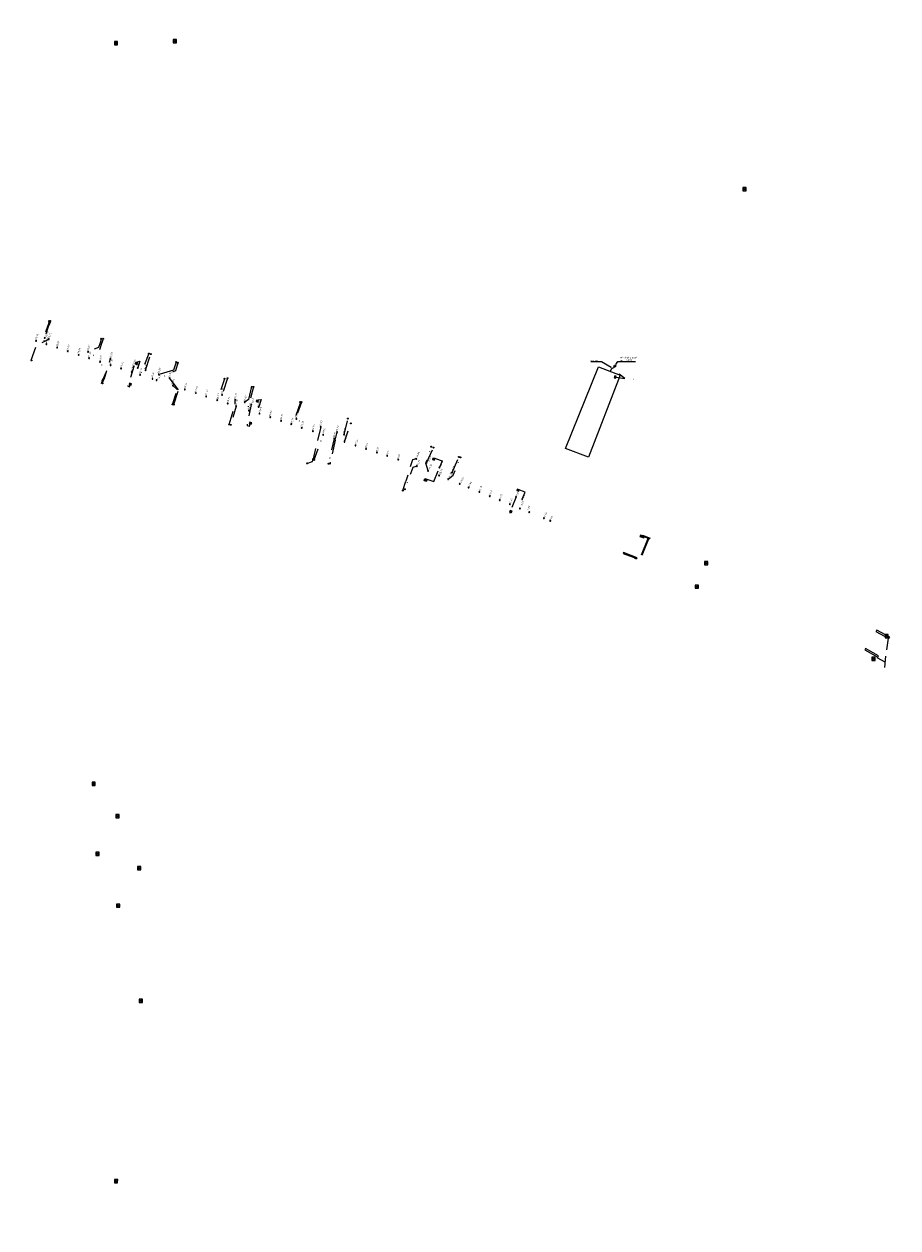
# Model space of a CAD drawing. Header units: inches. Extents: x 0 to 191500, y 0 to 342750.
# Tile 420 of 547: x 188182 to 188369, y 333113 to 333371. Entities that reach past the tile are written whole.
import ezdxf
from ezdxf import colors
from ezdxf.entities.mleader import LeaderData, LeaderLine
from ezdxf.math import Vec2, Vec3

# ---------------------------------------------------------------- set-up
doc = ezdxf.new("R2010")
doc.units = ezdxf.units.IN
doc.header["$MEASUREMENT"] = 0
for name, pattern in [('RI-HWA_HUISAANSLUITING', [4.8, 3, -1.8]), ('RI-HWA_KOLKAANSLUITING', [4.3, 2.5, -1.8]), ('RI-HWA_PVC', [6.399999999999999, 4, -2.399999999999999]), ('RI-VWA_HUISAANSLUITING', [6.1, 2.5, -1.8, 0, -1.8])]:
    doc.linetypes.add(name, pattern=pattern)
doc.layers.get('0').update_dxf_attribs({"lineweight": 20})
for name, color, linetype, lineweight in [('ECW', 150, 'Continuous', 20), ('N-WE-RI-HWA-MAATVOERING-T25', 151, 'Continuous', 20), ('N-WE-RI-HWA_GOOT_LIJNGOOT-G', 220, 'Continuous', 20), ('N-WE-RI-HWA_HUISAANSLUITING_PVC_125-G', 150, 'RI-HWA_HUISAANSLUITING', 20), ('N-WE-RI-HWA_INFILTRATIE', 4, 'Continuous', 20), ('N-WE-RI-HWA_KOLK-S', 150, 'Continuous', 20), ('N-WE-RI-HWA_KOLKAANSLUITING_PVC_160-G', 150, 'RI-HWA_KOLKAANSLUITING', 20), ('N-WE-RI-HWA_RIOOLPUT_ONTSTOPPINGSPUT-G', 150, 'Continuous', 20), ('N-WE-RI-HWA_TRANSPORTLEIDING_PVC_200-G', 150, 'RI-HWA_PVC', 35), ('N-WE-RI-INLAAT', 7, 'Continuous', 20), ('N-WE-RI-VWA-MAATVOERING-T25', 30, 'Continuous', 20), ('N-WE-RI-VWA_HUISAANSLUITING_PVC_125-G', 20, 'RI-VWA_HUISAANSLUITING', 20), ('N-WE-RI-VWA_HUISAANSLUITING_PVC_160-G', 20, 'RI-VWA_HUISAANSLUITING', 20), ('N-WE-RI-VWA_RIOOLPUT_ONTSTOPPINGSPUT-G', 30, 'Continuous', 20), ('Tekst algemeen', 7, 'Continuous', 20)]:
    doc.layers.add(name, color=color, linetype=linetype, lineweight=lineweight)
doc.styles.add('NLCS-ISO', font='txt')
doc.styles.add('NLCS-ISO-M200-T18', font='txt', dxfattribs={"height": 0.36})
picture_1 = doc.add_image_def('image1.ecw', size_in_pixel=(220000, 285000))

# ---------------------------------------------------------------- blocks, each defined once
blk = doc.blocks.new('N-SRI-KOLK_STRAAT_450X300-SO')
h = blk.add_hatch(color=256)
h.dxf.hatch_style = 1
h.paths.add_polyline_path([(-7.122080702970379e-14, 0.7499999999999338), (-1.125000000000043, 1.49999999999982), (-1.125000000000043, 4.75175454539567e-14)])
h.paths.add_polyline_path([(1.1249999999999, 1.49999999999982), (-7.122080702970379e-14, 0.7499999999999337), (1.1249999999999, 4.75175454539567e-14)])
for p, q in [((-1.125000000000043, 4.75175454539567e-14), (1.1249999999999, 1.49999999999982)), ((1.1249999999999, 4.75175454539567e-14), (-1.125000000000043, 1.49999999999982))]:
    blk.add_line(p, q)
at = {"flags": 128}
blk.add_lwpolyline([(-1.125000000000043, 4.75175454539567e-14), (1.1249999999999, 4.75175454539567e-14), (1.1249999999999, 1.49999999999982), (-1.125000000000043, 1.49999999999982)], close=True, dxfattribs=at)
blk = doc.blocks.new('N-SRI-KOLK_COMBINATIE-SO')
h = blk.add_hatch(color=256)
h.paths.add_polyline_path([(-1.124999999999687, 1.499999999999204), (-1.125000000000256, 0), (7.105427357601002e-13, 0.7499999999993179)])
h.paths.add_polyline_path([(1.124999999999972, 1.499999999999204), (7.105427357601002e-13, 0.7499999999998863), (1.124999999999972, 5.684341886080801e-13)])
for p, q in [((-1.124999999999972, 0), (1.124999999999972, 1.499999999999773)), ((1.124999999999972, 0), (-1.124999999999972, 1.499999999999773))]:
    blk.add_line(p, q)
at = {"flags": 128}
blk.add_lwpolyline([(-1.124999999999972, 0), (1.124999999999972, 0), (1.124999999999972, 1.499999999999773), (-1.124999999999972, 1.499999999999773)], close=True, dxfattribs=at)
blk = doc.blocks.new('SRI-HULP_INFILTRATIEVOORZIENING-SO')
at = {"color": 0, "linetype": 'ByBlock', "lineweight": 18}
blk.add_lwpolyline([(-0.7999999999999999, 0.8), (0.8, 0.8), (0.8, -0.8), (-0.7999999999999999, -0.8)], close=True, dxfattribs=at)
for centre in [(-0.6, 0.6), (-0.2, 0.2), (0.2, 0.6), (0.6, 0.2), (-0.6, -0.2), (-0.2, -0.6), (0.2, -0.2), (0.6, -0.6)]:
    blk.add_circle(centre, 0.16, dxfattribs=at)
at = {"color": 0, "linetype": 'ByBlock', "lineweight": 18, "style": 'NLCS-ISO', "flags": 1}
for tag, p in [('TYPE', (1.5, 0)), ('OMSCHRIJVING', (1.5, -3)), ('LABEL', (1.5, -1.5))]:
    blk.add_attdef(tag, p, '', height=1, dxfattribs=at)
blk = doc.blocks.new('A$C2C270354')
h = blk.add_hatch(color=256)
h.dxf.hatch_style = 1
edge = h.paths.add_edge_path()
edge.add_arc((0, 0), 0.1, 0, 360)
blk.add_circle((0, 0), 0.1)

msp = doc.modelspace()

# ---------------------------------------------------------------- linework, layer by layer
at = {"layer": 'N-WE-RI-HWA_GOOT_LIJNGOOT-G'}
for points, elevation in [([(188310.389, 333258.039), (188310.346, 333257.831), (188313.286, 333256.778), (188313.369, 333256.959)], 48.424), ([(188367.475, 333239.914), (188364.695, 333241.429), (188364.544, 333241.133), (188367.292, 333239.593)], 48.119), ([(188362.326, 333237.472), (188362.144, 333237.157), (188364.912, 333235.624), (188365.07, 333235.909)], 48.133)]:
    msp.add_lwpolyline(points, close=True, dxfattribs=dict(at, elevation=elevation))
at = {"layer": 'N-WE-RI-HWA_HUISAANSLUITING_PVC_125-G'}
for p, q in [((188225.5303114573, 333295.4739728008), (188224.3633496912, 333291.8575933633)), ((188268.1823827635, 333277.339565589, 49.26526760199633), (188269.6546324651, 333280.5695088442, 49.53119597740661)), ((188273.6469013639, 333275.2546226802, 49.1446461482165), (188275.1085942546, 333278.5683672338, 48.47111526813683))]:
    msp.add_line(p, q, dxfattribs=at)
at = {"layer": 'N-WE-RI-HWA_HUISAANSLUITING_PVC_125-G', "flags": 128}
for points, elevation in [([(188187.534042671, 333307.729627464), (188187.25513571, 333306.918272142), (188187.08891095, 333306.508156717), (188186.3133677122, 333304.136234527)], 48.8922892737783), ([(188183.4381743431, 333299.2951917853), (188183.5985926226, 333299.8795661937), (188183.7540321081, 333300.365078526), (188184.5390405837, 333302.5254976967), (188187.2082218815, 333303.8473709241)], 48.99494697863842), ([(188198.424266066, 333303.948641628), (188198.328597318, 333303.450164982), (188198.213218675, 333303.031663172), (188197.831852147, 333302.030328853), (188195.6010291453, 333301.1381288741)], 49.0631371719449), ([(188198.706187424, 333294.316681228), (188198.937398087, 333295.029269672), (188199.139004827, 333295.378981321), (188200.4066481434, 333299.5868499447)], 48.8767467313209), ([(188241.1357551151, 333290.314114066), (188240.1427457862, 333287.4937203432), (188240.2930427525, 333286.7113132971)], 48.95258862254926), ([(188250.498854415, 333283.4168239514), (188251.315521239, 333286.792680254)], 49.08931309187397), ([(188245.5006345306, 333285.0302754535), (188243.8654902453, 333278.1454867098)], 48.54838315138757), ([(188248.6105475, 333282.152961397), (188247.44784342, 333277.163327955)], 49.0112582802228)]:
    msp.add_lwpolyline(points, dxfattribs=dict(at, elevation=elevation))
at = {"layer": 'N-WE-RI-HWA_HUISAANSLUITING_PVC_125-G'}
for points, elevation in [([(188207.9396442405, 333297.1551594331), (188209.0631698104, 333300.6392770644)], 49.40115952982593), ([(188230.688466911, 333293.673446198), (188229.992454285, 333290.892617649), (188229.190489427, 333290.3428422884)], 48.8057238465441)]:
    msp.add_lwpolyline(points, dxfattribs=dict(at, elevation=elevation))
for points in [[(188214.4843895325, 333298.9242416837), (188213.9585026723, 333297.2027763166), (188210.8005964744, 333296.2316290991)], [(188213.9923695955, 333289.8049437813), (188215.0343813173, 333292.9814311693), (188213.0871877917, 333295.493505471)], [(188225.8409459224, 333285.554710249), (188227.1629969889, 333289.8561264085), (188227.1629969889, 333290.8487301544)]]:
    msp.add_lwpolyline(points, dxfattribs=at)
at = {"layer": 'N-WE-RI-HWA_INFILTRATIE', "elevation": 48.53583165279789}
msp.add_lwpolyline([(188305.0641295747, 333297.9052147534), (188309.6617908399, 333296.1362656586), (188302.886848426, 333278.5275677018), (188298.0003180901, 333280.4076591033), (188305.0641295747, 333297.9052147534)], dxfattribs=at)
at = {"layer": 'N-WE-RI-HWA_KOLK-S'}
for p, q in [((188201.2475217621, 333367.6789746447), (188201.2460253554, 333366.9825217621)), ((188201.2460253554, 333366.9825217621), (188201.9439746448, 333367.6774782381)), ((188201.2460253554, 333366.9825217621), (188201.9424782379, 333366.9810253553)), ((188201.2475217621, 333367.6789746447), (188201.9424782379, 333366.9810253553)), ((188201.9439746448, 333367.6774782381), (188201.2475217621, 333367.6789746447)), ((188201.9424782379, 333366.9810253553), (188201.9439746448, 333367.6774782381)), ((188213.8795217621, 333368.0919746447), (188213.8780253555, 333367.3955217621)), ((188213.8780253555, 333367.3955217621), (188214.5759746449, 333368.0904782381)), ((188213.8780253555, 333367.3955217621), (188214.5744782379, 333367.3940253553)), ((188213.8795217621, 333368.0919746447), (188214.5744782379, 333367.3940253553)), ((188214.5759746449, 333368.0904782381), (188213.8795217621, 333368.0919746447)), ((188214.5744782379, 333367.3940253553), (188214.5759746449, 333368.0904782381)), ((188335.9935217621, 333336.3879746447), (188335.9920253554, 333335.6915217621)), ((188335.9920253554, 333335.6915217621), (188336.6899746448, 333336.386478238)), ((188335.9920253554, 333335.6915217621), (188336.6884782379, 333335.6900253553)), ((188335.9935217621, 333336.3879746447), (188336.6884782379, 333335.6900253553)), ((188336.6899746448, 333336.386478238), (188335.9935217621, 333336.3879746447)), ((188336.6884782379, 333335.6900253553), (188336.6899746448, 333336.386478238)), ((188327.7595217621, 333256.1109746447), (188327.7580253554, 333255.4145217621)), ((188327.7580253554, 333255.4145217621), (188328.4559746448, 333256.109478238)), ((188327.7595217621, 333256.1109746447), (188328.4544782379, 333255.4130253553)), ((188328.4559746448, 333256.109478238), (188327.7595217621, 333256.1109746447)), ((188328.4544782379, 333255.4130253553), (188328.4559746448, 333256.109478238)), ((188327.7580253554, 333255.4145217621), (188328.4544782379, 333255.4130253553)), ((188325.7805217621, 333251.0889746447), (188325.7790253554, 333250.3925217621)), ((188325.7790253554, 333250.3925217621), (188326.4769746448, 333251.087478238)), ((188325.7790253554, 333250.3925217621), (188326.4754782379, 333250.3910253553)), ((188325.7805217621, 333251.0889746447), (188326.4754782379, 333250.3910253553)), ((188326.4769746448, 333251.087478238), (188325.7805217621, 333251.0889746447)), ((188326.4754782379, 333250.3910253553), (188326.4769746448, 333251.087478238)), ((188366.4755217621, 333240.4569746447), (188366.4740253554, 333239.7605217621)), ((188366.4740253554, 333239.7605217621), (188367.1719746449, 333240.4554782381)), ((188366.4755217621, 333240.4569746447), (188367.1704782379, 333239.7590253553)), ((188367.1719746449, 333240.4554782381), (188366.4755217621, 333240.4569746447)), ((188367.1704782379, 333239.7590253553), (188367.1719746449, 333240.4554782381)), ((188366.4740253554, 333239.7605217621), (188367.1704782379, 333239.7590253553)), ((188363.6375217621, 333235.5899746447), (188363.6360253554, 333234.8935217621)), ((188363.6360253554, 333234.8935217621), (188364.3339746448, 333235.588478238)), ((188363.6360253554, 333234.8935217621), (188364.3324782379, 333234.8920253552)), ((188363.6375217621, 333235.5899746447), (188364.3324782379, 333234.8920253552)), ((188364.3339746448, 333235.588478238), (188363.6375217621, 333235.5899746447)), ((188364.3324782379, 333234.8920253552), (188364.3339746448, 333235.588478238)), ((188196.4585217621, 333208.8029746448), (188196.4570253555, 333208.1065217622)), ((188196.4570253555, 333208.1065217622), (188197.1549746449, 333208.8014782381)), ((188196.4570253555, 333208.1065217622), (188197.1534782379, 333208.1050253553)), ((188196.4585217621, 333208.8029746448), (188197.1534782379, 333208.1050253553)), ((188197.1549746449, 333208.8014782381), (188196.4585217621, 333208.8029746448)), ((188197.1534782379, 333208.1050253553), (188197.1549746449, 333208.8014782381)), ((188201.5990953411, 333201.8653582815), (188201.5975989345, 333201.1689053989)), ((188201.5975989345, 333201.1689053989), (188202.2955482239, 333201.8638618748)), ((188201.5990953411, 333201.8653582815), (188202.2940518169, 333201.167408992)), ((188202.2955482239, 333201.8638618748), (188201.5990953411, 333201.8653582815)), ((188202.2940518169, 333201.167408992), (188202.2955482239, 333201.8638618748)), ((188201.5975989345, 333201.1689053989), (188202.2940518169, 333201.167408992)), ((188197.2805157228, 333193.7939676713), (188197.2790193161, 333193.0975147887)), ((188197.2790193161, 333193.0975147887), (188197.9769686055, 333193.7924712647)), ((188197.2805157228, 333193.7939676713), (188197.9754721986, 333193.0960183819)), ((188197.9769686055, 333193.7924712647), (188197.2805157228, 333193.7939676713)), ((188197.9754721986, 333193.0960183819), (188197.9769686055, 333193.7924712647)), ((188197.2790193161, 333193.0975147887), (188197.9754721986, 333193.0960183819)), ((188206.2190900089, 333190.7120617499), (188206.2175936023, 333190.0156088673)), ((188206.2175936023, 333190.0156088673), (188206.9155428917, 333190.7105653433)), ((188206.2175936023, 333190.0156088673), (188206.9140464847, 333190.0141124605)), ((188206.2190900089, 333190.7120617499), (188206.9140464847, 333190.0141124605)), ((188206.9155428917, 333190.7105653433), (188206.2190900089, 333190.7120617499)), ((188206.9140464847, 333190.0141124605), (188206.9155428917, 333190.7105653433)), ((188201.7378042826, 333182.6447914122), (188201.736307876, 333181.9483385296)), ((188201.736307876, 333181.9483385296), (188202.4342571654, 333182.6432950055)), ((188201.736307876, 333181.9483385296), (188202.4327607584, 333181.9468421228)), ((188201.7378042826, 333182.6447914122), (188202.4327607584, 333181.9468421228)), ((188202.4342571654, 333182.6432950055), (188201.7378042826, 333182.6447914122)), ((188202.4327607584, 333181.9468421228), (188202.4342571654, 333182.6432950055)), ((188206.5595217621, 333162.2289746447), (188206.5580253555, 333161.5325217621)), ((188206.5580253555, 333161.5325217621), (188207.2559746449, 333162.2274782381)), ((188206.5580253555, 333161.5325217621), (188207.2544782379, 333161.5310253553)), ((188206.5595217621, 333162.2289746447), (188207.2544782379, 333161.5310253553)), ((188207.2559746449, 333162.2274782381), (188206.5595217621, 333162.2289746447)), ((188207.2544782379, 333161.5310253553), (188207.2559746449, 333162.2274782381)), ((188201.2645217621, 333123.5219746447), (188201.2630253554, 333122.8255217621)), ((188201.2630253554, 333122.8255217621), (188201.9609746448, 333123.5204782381)), ((188201.2630253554, 333122.8255217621), (188201.9594782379, 333122.8240253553)), ((188201.2645217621, 333123.5219746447), (188201.9594782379, 333122.8240253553)), ((188201.9609746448, 333123.5204782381), (188201.2645217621, 333123.5219746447)), ((188201.9594782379, 333122.8240253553), (188201.9609746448, 333123.5204782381))]:
    msp.add_line(p, q, dxfattribs=at)
at = {"layer": 'N-WE-RI-HWA_KOLKAANSLUITING_PVC_160-G'}
for points, elevation in [([(188205.4214005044, 333297.9680616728), (188204.1050083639, 333293.746978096), (188204.4960556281, 333293.6239526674), (188204.6110258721, 333294.0262099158)], 49.79106077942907), ([(188205.9852220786, 333298.7785108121), (188206.0571868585, 333299.0041073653), (188206.7140848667, 333299.1072186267)], 49.62508302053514), ([(188205.9852220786, 333298.7785108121), (188206.0571868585, 333299.0041073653), (188206.7140848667, 333299.1072186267)], 49.62508302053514), ([(188206.7140848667, 333299.1072186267), (188206.2525517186, 333297.6997617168)], 49.62508302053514), ([(188206.7140848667, 333299.1072186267), (188206.2525517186, 333297.6997617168)], 49.62508302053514), ([(188308.7880657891, 333295.6680054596), (188310.7281296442, 333295.3849940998), (188309.4706775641, 333296.3171100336), (188309.4271779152, 333296.2270047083)], 49.418), ([(188231.931026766, 333290.6802836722), (188231.9878025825, 333290.837528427), (188232.6940756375, 333290.8863488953), (188232.1906479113, 333289.3268086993)], 48.112), ([(188268.0135353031, 333273.4356508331), (188267.9816602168, 333273.3376074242), (188267.6637526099, 333273.4409629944), (188267.8159850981, 333273.9209448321), (188269.724612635, 333273.2942090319), (188270.9379947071, 333276.2881841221)], 49.39570888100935), ([(188269.7560712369, 333278.2595275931), (188269.7857288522, 333278.3554576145), (188270.1140004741, 333278.2441666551), (188271.5240063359, 333277.750268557), (188270.9379947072, 333276.2881841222)], 49.40565078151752), ([(188288.6860038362, 333269.516574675), (188289.3538645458, 333271.0237210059), (188287.8464832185, 333271.5656927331)], 48.81267941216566), ([(188287.3782557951, 333270.0155353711), (188286.0214137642, 333266.5882235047), (188286.1183249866, 333266.5531354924), (188286.2084696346, 333266.746991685)], 48.8415460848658), ([(188367.1360351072, 333239.6804039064), (188366.612293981, 333235.846028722)], 48.119), ([(188364.7773900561, 333235.6985509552), (188364.6904965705, 333235.5408941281), (188366.4724372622, 333234.6046440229)], 48.133), ([(188366.612293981, 333235.846028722), (188366.208968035, 333232.266060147)], 49.1985925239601)]:
    msp.add_lwpolyline(points, dxfattribs=dict(at, elevation=elevation))
at = {"layer": 'N-WE-RI-HWA_KOLKAANSLUITING_PVC_160-G', "linetype": 'Continuous', "elevation": 47.86790205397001, "flags": 128}
msp.add_lwpolyline([(188308.5104444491, 333297.9245600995), (188308.2875338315, 333297.7013964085), (188307.8009773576, 333297.4581180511), (188307.5801751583, 333296.9463183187)], dxfattribs=at)
at = {"layer": 'N-WE-RI-HWA_KOLKAANSLUITING_PVC_160-G'}
msp.add_lwpolyline([(188230.5970074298, 333289.841244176), (188229.7030985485, 333285.3463942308), (188230.1943924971, 333285.1574695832), (188230.4023843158, 333285.6406540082)], dxfattribs=at)
at = {"layer": 'N-WE-RI-HWA_KOLKAANSLUITING_PVC_160-G', "flags": 128}
for points, elevation in [([(188248.6105475, 333282.152961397), (188248.9943663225, 333283.9024805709)], 49.0112582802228), ([(188265.9872342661, 333278.1771067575), (188265.1424926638, 333277.9780847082), (188263.750936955, 333273.37062605)], 48.4819859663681), ([(188263.101292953, 333271.347356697), (188263.750936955, 333273.37062605)], 48.6848211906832)]:
    msp.add_lwpolyline(points, dxfattribs=dict(at, elevation=elevation))
at = {"layer": 'N-WE-RI-HWA_RIOOLPUT_ONTSTOPPINGSPUT-G'}
for p, q in [((188187.5914538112, 333307.7819228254, 48.886290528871), (188187.3957175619, 333307.7408458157, 48.886290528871)), ((188187.4730471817, 333307.8592524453, 48.886290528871), (188187.5141241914, 333307.663516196, 48.886290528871)), ((188198.5074169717, 333303.9466489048, 49.0691362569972), (188198.3116807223, 333303.9055718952, 49.0691362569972)), ((188198.3890103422, 333304.0239785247, 49.0691362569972), (188198.4300873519, 333303.8282422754, 49.0691362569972)), ((188183.4334989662, 333299.3831496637, 48.98694657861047), (188183.4745759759, 333299.1874134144, 48.98694657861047)), ((188209.1610379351, 333300.6598155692), (188208.9653016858, 333300.6187385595)), ((188209.0426313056, 333300.7371451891), (188209.0837083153, 333300.5414089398)), ((188183.5519055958, 333299.3058200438, 48.98694657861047), (188183.3561693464, 333299.2647430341, 48.98694657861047)), ((188214.5822576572, 333298.9447801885), (188214.3865214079, 333298.9037031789)), ((188214.4638510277, 333299.0221098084), (188214.5049280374, 333298.8263735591)), ((188198.8062524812, 333294.3388707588), (188198.6105162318, 333294.2977937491)), ((188198.6878458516, 333294.4162003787), (188198.7289228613, 333294.2204641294)), ((188225.628179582, 333295.4945113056), (188225.4324433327, 333295.453434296)), ((188225.5097729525, 333295.5718409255), (188225.5508499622, 333295.3761046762)), ((188230.7967308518, 333293.6247041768, 48.82272103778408), (188230.6009946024, 333293.5836271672, 48.82272103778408)), ((188230.6783242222, 333293.7020337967, 48.82272103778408), (188230.7194012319, 333293.5062975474, 48.82272103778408)), ((188214.0902377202, 333289.8254822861), (188213.8945014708, 333289.7844052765)), ((188213.9718310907, 333289.902811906), (188214.0129081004, 333289.7070756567)), ((188241.2195922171, 333290.3688647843, 48.96159000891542), (188241.0238559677, 333290.3277877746, 48.96159000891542)), ((188241.1011855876, 333290.4461944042, 48.96159000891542), (188241.1422625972, 333290.2504581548, 48.96159000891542)), ((188251.4134325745, 333286.8065438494, 49.73044648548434), (188251.2176963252, 333286.7654668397, 49.73044648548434)), ((188251.295025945, 333286.8838734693, 49.73044648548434), (188251.3361029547, 333286.6881372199, 49.73044648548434)), ((188225.9388140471, 333285.5752487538), (188225.7430777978, 333285.5341717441)), ((188225.8204074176, 333285.6525783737), (188225.8614844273, 333285.4568421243)), ((188269.7525005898, 333280.590047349, 49.53119597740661), (188269.5567643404, 333280.5489703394, 49.53119597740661)), ((188269.6340939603, 333280.667376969, 49.53119597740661), (188269.6751709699, 333280.4716407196, 49.53119597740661)), ((188243.9793111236, 333278.1432147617, 49.32309618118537), (188243.7835748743, 333278.1021377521, 49.32309618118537)), ((188243.8609044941, 333278.2205443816, 49.32309618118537), (188243.9019815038, 333278.0248081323, 49.32309618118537)), ((188247.5402009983, 333277.1565239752, 49.77805583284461), (188247.344464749, 333277.1154469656, 49.77805583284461)), ((188247.4217943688, 333277.2338535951, 49.77805583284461), (188247.4628713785, 333277.0381173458, 49.77805583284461)), ((188275.2064623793, 333278.5889057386, 48.47111526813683), (188275.01072613, 333278.547828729, 48.47111526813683)), ((188275.0880557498, 333278.6662353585, 48.47111526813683), (188275.1291327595, 333278.4704991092, 48.47111526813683)), ((188263.199161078, 333271.3678952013, 48.68482119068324), (188263.0034248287, 333271.3268181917, 48.68482119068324)), ((188263.0807544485, 333271.4452248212, 48.68482119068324), (188263.1218314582, 333271.2494885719, 48.68482119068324))]:
    msp.add_line(p, q, dxfattribs=at)
for centre in [(188187.4935856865, 333307.7613843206, 48.886290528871), (188198.409548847, 333303.9261104, 49.0691362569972), (188183.4540374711, 333299.285281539, 48.98694657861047), (188209.0631698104, 333300.6392770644), (188214.4843895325, 333298.9242416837), (188198.7083843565, 333294.318332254), (188225.5303114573, 333295.4739728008), (188230.6988627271, 333293.604165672, 48.82272103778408), (188213.9923695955, 333289.8049437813), (188241.1217240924, 333290.3483262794, 48.96159000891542), (188251.3155644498, 333286.7860053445, 49.73044648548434), (188225.8409459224, 333285.554710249), (188269.6546324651, 333280.5695088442, 49.53119597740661), (188243.8814429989, 333278.1226762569, 49.32309618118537), (188247.4423328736, 333277.1359854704, 49.77805583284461), (188275.1085942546, 333278.5683672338, 48.47111526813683), (188263.1012929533, 333271.3473566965, 48.68482119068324)]:
    msp.add_circle(centre, 0.09999999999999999, dxfattribs=at)
at = {"layer": 'N-WE-RI-HWA_TRANSPORTLEIDING_PVC_200-G', "elevation": 48.425, "flags": 128}
msp.add_lwpolyline([(188315.7823009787, 333261.1983920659), (188313.7160268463, 333256.2244436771), (188312.9161599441, 333256.5112655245), (188313.0445870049, 333256.8644652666)], dxfattribs=at)
at = {"layer": 'N-WE-RI-HWA_TRANSPORTLEIDING_PVC_200-G', "elevation": 48.425}
msp.add_lwpolyline([(188314.4593697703, 333261.6487534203), (188314.4857356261, 333261.7334535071), (188316.103438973, 333261.0658661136)], dxfattribs=at)
at = {"layer": 'N-WE-RI-VWA_HUISAANSLUITING_PVC_125-G'}
for p, q in [((188208.6599124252, 333300.7443308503), (188206.7743737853, 333296.1891543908)), ((188224.8563761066, 333295.3338494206), (188223.308924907, 333290.7332840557)), ((188213.7116557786, 333289.8516543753), (188214.7211973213, 333293.0077022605)), ((188214.7211973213, 333293.0077022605), (188213.807576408, 333293.8842241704)), ((188227.3413657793, 333289.4489132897), (188226.1968846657, 333285.4587785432)), ((188242.5515056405, 333277.1781310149), (188243.762493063, 333277.5805276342, 49.20508685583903)), ((188243.762493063, 333277.5805276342, 49.20508685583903), (188243.8654902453, 333278.1454867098, 48.54838315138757))]:
    msp.add_line(p, q, dxfattribs=at)
at = {"layer": 'N-WE-RI-VWA_HUISAANSLUITING_PVC_160-G', "flags": 128}
for points, elevation in [([(188187.284722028, 333307.700573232), (188187.039030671, 333306.910570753), (188186.896733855, 333306.564580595), (188186.009016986, 333303.763605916), (188186.6832493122, 333302.7734435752)], 48.8542880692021), ([(188198.838150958, 333303.920352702), (188198.640147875, 333303.284743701), (188198.488232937, 333302.8878854), (188197.873539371, 333300.940131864), (188195.8360181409, 333299.7738863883)], 49.0521360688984), ([(188198.508829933, 333294.305392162), (188198.741732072, 333295.045990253), (188198.918187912, 333295.394055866), (188199.398613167, 333296.659144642), (188198.2002780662, 333298.9990680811)], 48.809746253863), ([(188231.0553095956, 333293.6085126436), (188229.8692892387, 333289.0550303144), (188230.1124723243, 333288.5407626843)], 48.84172124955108), ([(188241.3521194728, 333290.3360968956), (188240.3671277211, 333287.6692844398), (188241.4245363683, 333284.8335584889)], 48.96558953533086), ([(188250.5872108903, 333281.8307549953), (188251.956939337, 333285.766444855)], 48.97824903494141), ([(188244.089266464, 333277.92646907), (188246.0217529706, 333283.3269527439)], 49.24608641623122), ([(188248.3757492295, 333282.5554980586), (188247.1386444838, 333277.1095927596)], 48.981273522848), ([(188268.5102304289, 333275.5714893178), (188268.0432421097, 333277.2075637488), (188269.2086856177, 333280.74128635)], 49.00300084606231), ([(188266.0669257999, 333276.5691899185), (188265.210804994, 333276.2763769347), (188264.8204668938, 333275.180228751), (188264.1685327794, 333273.4022577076), (188263.5631493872, 333271.6284822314)], 49.02403365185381), ([(188272.8232419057, 333273.8103114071), (188273.903865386, 333274.632022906), (188275.468939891, 333278.476879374)], 48.2449554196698)]:
    msp.add_lwpolyline(points, dxfattribs=dict(at, elevation=elevation))
msp.add_lwpolyline([(188214.8746950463, 333298.778247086), (188214.3241416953, 333297.0645111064), (188210.2894643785, 333295.0366128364)], dxfattribs=at)
at = {"layer": 'N-WE-RI-VWA_RIOOLPUT_ONTSTOPPINGSPUT-G'}
for p, q in [((188187.3795705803, 333307.755613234, 48.8592885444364), (188187.1993186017, 333307.6689574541, 48.8592885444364)), ((188187.246116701, 333307.8024113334, 48.8592885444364), (188187.3327724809, 333307.6221593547, 48.8592885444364)), ((188198.9282769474, 333303.963680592, 49.0521360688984), (188198.7480249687, 333303.8770248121, 49.0521360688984)), ((188198.794823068, 333304.0104786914, 49.0521360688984), (188198.8814788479, 333303.8302267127, 49.0521360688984)), ((188208.7500384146, 333300.7876587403), (188208.5697864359, 333300.7010029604)), ((188208.6165845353, 333300.8344568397), (188208.7032403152, 333300.654204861)), ((188214.9648210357, 333298.821574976), (188214.784569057, 333298.7349191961)), ((188214.8313671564, 333298.8683730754), (188214.9180229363, 333298.6881210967)), ((188198.8110847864, 333294.935468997, 48.818770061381), (188198.6308328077, 333294.8488132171, 48.818770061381)), ((188198.677630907, 333294.9822670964, 48.818770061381), (188198.764286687, 333294.8020151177, 48.818770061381)), ((188224.9500285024, 333295.3876613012), (188224.7697765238, 333295.3010055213)), ((188224.8165746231, 333295.4344594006), (188224.903230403, 333295.2542074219)), ((188231.1620717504, 333293.6309955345, 48.82472040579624), (188230.9818197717, 333293.5443397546, 48.82472040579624)), ((188231.028617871, 333293.6777936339, 48.82472040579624), (188231.1152736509, 333293.4975416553, 48.82472040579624)), ((188213.801781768, 333289.8949822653), (188213.6215297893, 333289.8083264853)), ((188213.6683278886, 333289.9417803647), (188213.7549836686, 333289.761528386)), ((188241.4442024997, 333290.3844438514, 48.96358973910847), (188241.263950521, 333290.2977880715, 48.96358973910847)), ((188241.3107486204, 333290.4312419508, 48.96358973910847), (188241.3974044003, 333290.2509899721, 48.96358973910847)), ((188226.287010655, 333285.5021064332), (188226.1067586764, 333285.4154506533)), ((188226.1535567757, 333285.5489045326), (188226.2402125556, 333285.3686525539)), ((188252.0454293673, 333285.8093913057, 49.6514051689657), (188251.8651773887, 333285.7227355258, 49.6514051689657)), ((188251.911975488, 333285.8561894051, 49.6514051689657), (188251.9986312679, 333285.6759374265, 49.6514051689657)), ((188269.2831936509, 333280.8108429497, 49.54320396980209), (188269.1029416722, 333280.7241871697, 49.54320396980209)), ((188269.1497397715, 333280.8576410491, 49.54320396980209), (188269.2363955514, 333280.6773890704, 49.54320396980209)), ((188242.6416316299, 333277.2214589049), (188242.4613796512, 333277.1348031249)), ((188242.5081777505, 333277.2682570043), (188242.5948335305, 333277.0880050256)), ((188244.1676190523, 333277.9806606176, 49.20508685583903), (188243.9873670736, 333277.8940048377, 49.20508685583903)), ((188244.034165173, 333278.0274587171, 49.20508685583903), (188244.1208209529, 333277.8472067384, 49.20508685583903)), ((188247.2494321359, 333277.1634991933, 49.8000542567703), (188247.0691801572, 333277.0768434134, 49.8000542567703)), ((188247.1159782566, 333277.2102972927, 49.8000542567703), (188247.2026340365, 333277.0300453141, 49.8000542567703)), ((188275.5590658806, 333278.5202072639, 48.39211158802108), (188275.3788139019, 333278.433551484, 48.39211158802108)), ((188275.4256120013, 333278.5670053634, 48.39211158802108), (188275.5122677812, 333278.3867533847, 48.39211158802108)), ((188263.6401128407, 333271.684135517, 48.67683321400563), (188263.459860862, 333271.5974797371, 48.67683321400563)), ((188263.5066589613, 333271.7309336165, 48.67683321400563), (188263.5933147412, 333271.5506816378, 48.67683321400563))]:
    msp.add_line(p, q, dxfattribs=at)
for centre in [(188187.289444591, 333307.712285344, 48.8592885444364), (188198.838150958, 333303.920352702, 49.0521360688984), (188208.6599124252, 333300.7443308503), (188214.8746950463, 333298.778247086), (188198.720958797, 333294.892141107, 48.818770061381), (188224.8599025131, 333295.3443334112), (188231.071945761, 333293.5876676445, 48.82472040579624), (188213.7116557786, 333289.8516543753), (188241.3540765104, 333290.3411159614, 48.96358973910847), (188226.1968846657, 333285.4587785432), (188251.955303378, 333285.7660634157, 49.6514051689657), (188269.1930676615, 333280.7675150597, 49.54320396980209), (188242.5515056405, 333277.1781310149), (188244.077493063, 333277.9373327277, 49.20508685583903), (188247.1593061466, 333277.1201713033, 49.8000542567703), (188275.4689398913, 333278.4768793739, 48.39211158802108), (188263.5499868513, 333271.6408076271, 48.67683321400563)]:
    msp.add_circle(centre, 0.1, dxfattribs=at)

# ---------------------------------------------------------------- block references
at = {"layer": 'N-WE-RI-HWA_INFILTRATIE', "xscale": 0.2, "yscale": 0.2, "zscale": 0.2, "rotation": 245.9776173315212}
msp.add_blockref('SRI-HULP_INFILTRATIEVOORZIENING-SO', (188308.5755794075, 333298.0707019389), dxfattribs=at)
at = {"layer": 'N-WE-RI-HWA_KOLK-S'}
for p, xscale, yscale, zscale, rotation in [((188205.894284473, 333298.4926256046, 49.62508302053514), 0.2, 0.2, 0.2, 342.3545839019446), ((188308.5059342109, 333295.7699945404, 49.418), 0.2, 0.2, 0.2, 250.125343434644), ((188231.8400225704, 333290.3944196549, 48.112), 0.2, 0.2, 0.2, 342.3412377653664), ((188230.4023843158, 333285.6406540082, 49.535), 0.2000000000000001, 0.2000000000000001, 0.2000000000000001, 342.0179547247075), ((188287.76, 333271.272, 48.963), 0.2, 0.2, 0.2, 340.7869394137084), ((188286.308, 333267.03, 48.911), 0.2, 0.2, 0.2, 160.623885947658), ((188314.142, 333261.449, 48.425), 0.2, 0.2, 0.2, 339.0563235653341), ((188314.5621000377, 333261.2787395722), 0.2, 0.2, 0.2, 339.0563235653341)]:
    msp.add_blockref('N-SRI-KOLK_STRAAT_450X300-SO', p, dxfattribs=dict(at, xscale=xscale, yscale=yscale, zscale=zscale, rotation=rotation))
at = {"layer": 'N-WE-RI-HWA_KOLK-S', "extrusion": (-0.00728233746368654, 0.00112800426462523, 0.9999728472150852), "xscale": 0.2000000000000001, "yscale": 0.2000000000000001, "zscale": 0.2000000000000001, "rotation": 342.3904179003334}
msp.add_blockref('N-SRI-KOLK_STRAAT_450X300-SO', (188199.9799703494, 333295.304496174, -945.2488918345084), dxfattribs=at)
at = {"layer": 'N-WE-RI-HWA_KOLK-S', "extrusion": (-0.02657359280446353, 0.009503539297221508, 0.9996016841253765), "xscale": 0.2, "yscale": 0.2, "zscale": 0.2, "rotation": 90.82080807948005}
msp.add_blockref('N-SRI-KOLK_COMBINATIE-SO', (-377211.9642209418, 65020.14472429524, -1786.294827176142), dxfattribs=at)
at = {"layer": 'N-WE-RI-HWA_KOLK-S', "extrusion": (0.2813092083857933, -0.0936575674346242, 0.9550358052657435), "xscale": 0.2000000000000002, "yscale": 0.2000000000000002, "zscale": 0.2000000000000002, "rotation": 269.6184440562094}
msp.add_blockref('N-SRI-KOLK_STRAAT_450X300-SO', (375680.213326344, -70038.41999782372, 21795.12124895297), dxfattribs=at)
at = {"layer": 'N-WE-RI-INLAAT', "xscale": -1, "rotation": 222.5815047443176}
for p in [(188184.4758180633, 333303.4967461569), (188186.3133677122, 333304.136234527, 49.40115952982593), (188186.6832493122, 333302.7734435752), (188187.2082218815, 333303.8473709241, 49.79106077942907), (188188.989605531, 333302.0174819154), (188191.2512506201, 333301.2762926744), (188193.5984201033, 333300.5070752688), (188195.6010291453, 333301.1381288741, 49.40115952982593), (188195.8360181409, 333299.7738863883), (188200.4066481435, 333299.5868499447, 49.73918188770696), (188198.2002780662, 333298.9990680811), (188200.4308689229, 333298.2679363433), (188202.692514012, 333297.5267471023), (188204.9826672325, 333296.7762151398), (188205.4169027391, 333297.976783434, 49.79106077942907), (188206.2523298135, 333297.7001920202, 49.79106077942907), (188207.9396442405, 333297.1551594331, 49.62508302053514), (188206.7743737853, 333296.1891543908), (188209.429935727, 333295.3187505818), (188210.2882329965, 333295.0366128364), (188210.8005964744, 333296.2316290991, 49.40115952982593), (188213.0871877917, 333295.493505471, 49.40115952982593), (188213.807576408, 333293.8842241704), (188216.3668704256, 333293.045220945), (188218.6855339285, 333292.2853528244), (188220.9376783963, 333291.547284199), (188224.3533255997, 333291.8594401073, 49.79106077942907), (188223.308924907, 333290.7332840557), (188225.5655380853, 333290.0307701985), (188227.1629969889, 333290.8464678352), (188227.3413657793, 333289.4489132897), (188229.1962797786, 333290.3427592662), (188230.6051445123, 333289.8461500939, 49.40115952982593), (188232.1820547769, 333289.3270099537, -49.40115952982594), (188230.1124723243, 333288.5407626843), (188232.3718854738, 333287.872310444), (188234.6889645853, 333287.107624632), (188236.9870512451, 333286.3492067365), (188240.2930427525, 333286.7113132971, 49.40115952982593), (188239.1794377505, 333285.5693250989), (188241.4245363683, 333284.8335584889), (188243.8176081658, 333284.0723420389), (188245.5006345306, 333285.0302754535, 49.40115952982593), (188248.9943663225, 333283.9024805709, 49.40115952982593), (188246.0217529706, 333283.3269527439, 49.24608641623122), (188248.3757492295, 333282.5554980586, 48.981273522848), (188250.498854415, 333283.4168239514, 49.40115952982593), (188250.5872108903, 333281.8307549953), (188252.9523496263, 333281.0555290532), (188255.2139947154, 333280.3143398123), (188257.5326560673, 333279.5544651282), (188259.7467876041, 333278.8288470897), (188262.1224652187, 333278.0502869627), (188265.987234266, 333278.1771067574, 49.31372237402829), (188266.0669257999, 333276.5691899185, 49.02403365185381), (188268.1823827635, 333277.339565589, 49.26526760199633), (188270.9379947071, 333276.2881841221, 49.20444139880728), (188268.5102304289, 333275.5714893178, 49.24160572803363), (188270.8597370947, 333274.6119749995, 49.20452511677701), (188272.8232419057, 333273.8103114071, 49.17353886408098), (188273.6469013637, 333275.2546226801, 49.1446461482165), (188275.3030557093, 333272.7975873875, 49.13440177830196), (188277.2007230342, 333272.0226926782, 49.10445326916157), (188279.514990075, 333271.0777936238, 49.06793131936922), (188281.7366107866, 333270.1705053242, 49.03286902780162), (188283.8657009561, 333269.3011112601, 48.99926826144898), (188286.0410756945, 333268.4128173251, 48.96493704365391), (188287.3782557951, 333270.0155353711, 48.8415460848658), (188288.6860038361, 333269.516574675, 48.81267941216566), (188288.2164504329, 333267.52452339, 48.93060582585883), (188290.2067399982, 333266.7119589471, 48.89919727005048), (188293.3540725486, 333265.4267233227, 48.8495262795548), (188294.6962900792, 333264.8785414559, 48.82834262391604)]:
    msp.add_blockref('A$C2C270354', p, dxfattribs=at)

# ---------------------------------------------------------------- texts
at = {"layer": 'N-WE-RI-HWA-MAATVOERING-T25', "style": 'NLCS-ISO-M200-T18'}
for s, rotation, p in [('79,66', 73.67409534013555, (188186.7519233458, 333304.2490606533, 49.40115952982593)), ('78,65', 73.67409534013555, (188187.3859774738, 333303.939038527, 49.79106077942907)), ('69,87', 73.67409534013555, (188195.674876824, 333301.3239958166, 49.40115952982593)), ('64,81', 73.67409534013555, (188200.5489287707, 333299.7803716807, 49.40115952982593)), ('59,49', 73.67409534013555, (188205.4936958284, 333298.1614529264, 49.79106077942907)), ('58,61', 73.67409534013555, (188206.346060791, 333297.8768682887, 49.79106077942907)), ('56,81', 73.67409534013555, (188208.0010258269, 333297.3455072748, 49.40115952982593)), ('52,83', 73.67409534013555, (188210.8681825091, 333296.4198633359, 49.40115952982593)), ('51,03', 73.67409534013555, (188213.1759440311, 333295.6727325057, 49.40115952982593)), ('39,59', 73.67409534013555, (188224.4380828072, 333292.0405925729, 49.79106077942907)), ('37,15', 73.67409534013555, (188227.256845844, 333291.0230815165)), ('34,61', 73.67409534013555, (188229.2977392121, 333290.5151135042)), ('32,17 ', 73.67409534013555, (188230.9761126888, 333290.057034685, 49.40115952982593)), ('31,34', 73.67409534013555, (188232.2981988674, 333289.4898305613, -49.40115952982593)), ('22,11', 73.67409534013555, (188240.3640345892, 333286.8982896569, 49.40115952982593)), ('17,29', 73.67409534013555, (188245.5564206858, 333285.2223376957, 49.40115952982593)), ('13,62', 73.67409534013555, (188249.0641419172, 333284.0899142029, 49.40115952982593)), ('12,90', 73.67409534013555, (188250.5878192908, 333283.5959475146, 49.40115952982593)), ('30,80', 69.66531508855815, (188266.2799535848, 333278.4063206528, 49.1446461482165)), ('28,45', 69.66531508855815, (188268.7536514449, 333277.467404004, 49.06805717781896)), ('25,50', 69.66531508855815, (188271.3368469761, 333276.5470700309, 49.1446461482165)), ('22,60', 69.66531508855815, (188273.8294453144, 333275.3363399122, 49.1446461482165)), ('7,90', 68.27271077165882, (188287.7191990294, 333270.2015970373, 20.34355736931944)), ('6,50', 68.27271077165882, (188288.9971630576, 333269.6536727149, 20.34355736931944))]:
    msp.add_text(s, height=0.36, rotation=rotation, dxfattribs=at).set_placement(p)
at = {"layer": 'N-WE-RI-VWA-MAATVOERING-T25', "style": 'NLCS-ISO-M200-T18'}
for s, rotation, p in [('83,40', 72.10964938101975, (188184.5739635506, 333303.6710087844)), ('81,08', 72.10964938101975, (188186.7864362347, 333302.9447691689)), ('78,65', 72.10964938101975, (188189.1066658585, 333302.1796450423)), ('76.27', 72.10964938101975, (188191.3411412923, 333301.4549534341)), ('73,80', 72.10964938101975, (188193.700446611, 333300.6790944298)), ('71,40', 72.10964938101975, (188195.9149780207, 333299.9576398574)), ('69,13', 72.10964938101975, (188198.3045442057, 333299.1697390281)), ('66,61', 72.10964938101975, (188200.5641700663, 333298.4170363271)), ('64,23', 72.10964938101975, (188202.8103569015, 333297.6883424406)), ('61,82', 72.10964938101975, (188205.1001800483, 333296.9621541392)), ('59,40', 72.10964938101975, (188206.8508662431, 333296.3739486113)), ('57,14', 72.10964938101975, (188209.4912488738, 333295.5091204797)), ('54,64', 72.10964938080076, (188210.8697995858, 333295.1586420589)), ('52,22', 72.10964938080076, (188213.7426308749, 333294.0733856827)), ('49,84', 72.10964938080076, (188216.4581410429, 333293.2231807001)), ('47,40', 72.10964938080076, (188218.7564173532, 333292.4723703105)), ('45,03', 72.10964938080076, (188221.0059442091, 333291.735272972)), ('42,69', 72.10964938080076, (188223.3726867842, 333290.922847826)), ('40,16', 72.10964938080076, (188225.6833595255, 333290.1923811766)), ('37,79', 72.10964938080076, (188227.4114963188, 333289.636214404)), ('35,47', 72.46404948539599, (188230.1866282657, 333288.7265068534)), ('33,02', 72.46404948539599, (188232.4708627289, 333288.0461019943)), ('30,58', 72.46404948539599, (188234.7415141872, 333287.30059753)), ('28,16', 72.46404948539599, (188237.0898030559, 333286.5207936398)), ('25,79', 72.46404948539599, (188239.3653767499, 333285.6429911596)), ('23,36', 72.46404948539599, (188241.4894892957, 333285.0227174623)), ('20,96', 72.46404948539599, (188243.8973673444, 333284.2557499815)), ('18,55', 70.81069610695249, (188246.104183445, 333283.5091757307, 49.24608641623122)), ('16,10 ', 70.81069610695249, (188248.4200529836, 333282.7505292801, 48.981273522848)), ('13,70 ', 70.81069610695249, (188250.7153234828, 333281.9843361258)), ('11,34 ', 70.81069610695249, (188253.1115992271, 333281.1765231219)), ('8,96 ', 70.81069610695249, (188255.3111020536, 333280.4891830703)), ('6,52 ', 70.81069610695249, (188257.6396293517, 333279.7234524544)), ('4,19 ', 70.81069610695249, (188259.8395053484, 333279.0060571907)), ('1,69', 70.81069610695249, (188262.2356054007, 333278.2152090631)), ('33,90', 63.88284343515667, (188266.2783654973, 333276.6323277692, 49.27976161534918)), ('31,30', 63.88284343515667, (188268.8683927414, 333275.8719879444, 49.10445326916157)), ('28,75', 63.88284343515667, (188271.1480096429, 333274.7261839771, 49.20452511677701)), ('26,30', 63.88284343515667, (188273.1189299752, 333274.0484214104, 48.24495541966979)), ('23,95', 63.88284343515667, (188275.688571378, 333272.9503225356, 49.10445326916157)), ('21,90', 63.88284343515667, (188277.3866620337, 333272.0963587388, 49.10445326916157)), ('19,40', 70.0759483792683, (188279.7009290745, 333271.1514596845, 49.06793131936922)), ('17,00', 70.0759483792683, (188281.922549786, 333270.2441713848, 49.03286902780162)), ('14,70', 70.0759483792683, (188284.0516399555, 333269.3747773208, 48.99926826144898)), ('12,35', 70.0759483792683, (188286.227014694, 333268.4864833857, 48.96493704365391)), ('10,00', 70.0759483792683, (188288.6839656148, 333267.9660203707, 48.89919727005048)), ('7,85', 70.0759483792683, (188290.0566451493, 333267.0908102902, 48.89919727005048)), ('4,45', 64.41419143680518, (188293.6141810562, 333265.6824051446, 48.82834262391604)), ('3,00', 64.41419143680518, (188294.8822290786, 333264.9522075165, 48.82834262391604))]:
    msp.add_text(s, height=0.36, rotation=rotation, dxfattribs=at).set_placement(p)
at = {"layer": 'Tekst algemeen', "style": 'NLCS-ISO-M200-T18'}
msp.add_text('?', height=0.36, rotation=6.011690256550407, dxfattribs=at).set_placement((188312.3686386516, 333294.9610520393))

# ---------------------------------------------------------------- pictures from other files: only their frames are drawn
at = {"layer": 'ECW'}
image = msp.add_image(picture_1, insert=(180500, 328500), size_in_units=(11000, 14250), dxfattribs=at)
image.dxf.flags = 7

# ---------------------------------------------------------------- leaders
at = {"layer": 'Tekst algemeen'}
ml = msp.add_multileader_mtext('Standard', dxfattribs=at)
ml.set_content('PVC315', color=256, style='NLCS-ISO-M200-T18')
ml.set_leader_properties(color=256, linetype='ByLayer', lineweight=-1)
ml.build(insert=Vec2(0, 0))
ml.multileader.update_dxf_attribs({"text_left_attachment_type": 5, "text_right_attachment_type": 5, "dogleg_length": 0.36, "arrow_head_size": 0.36})
ctx = ml.context
ctx.base_point, ctx.char_height, ctx.arrow_head_size, ctx.landing_gap_size, ctx.plane_origin = Vec3(188303.0503479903, 333298.9472846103, -1.592097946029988), 0.36, 0.36, 0.18, Vec3(188308.0702243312, 333297.5575531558, -1.592097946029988)
ctx.left_attachment, ctx.right_attachment = 5, 5
notes = []
notes.append((ctx, [(0, (1, 1, 0), (188305.6903479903, 333298.9472846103, -1.592097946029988), (-1, 0), 0.36, [(0, [(188308.0702243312, 333297.5575531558, -1.592097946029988)], 0, [])])]))
ctx.mtext.insert, ctx.mtext.flow_direction = Vec3(188303.2303479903, 333299.3792846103, -1.592097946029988), 5
ml = msp.add_multileader_mtext('Standard', dxfattribs=at)
ml.set_content('infiltratie paal\\Pmv. +49.51', color=256, style='NLCS-ISO-M200-T18')
ml.set_leader_properties(color=256, linetype='ByLayer', lineweight=-1)
ml.build(insert=Vec2(0, 0))
ml.multileader.update_dxf_attribs({"text_left_attachment_type": 5, "text_right_attachment_type": 5, "dogleg_length": 0.36, "arrow_head_size": 0.36})
ctx = ml.context
ctx.base_point, ctx.char_height, ctx.arrow_head_size, ctx.landing_gap_size, ctx.plane_origin = Vec3(188309.5368574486, 333299.0684714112), 0.36, 0.36, 0.18, Vec3(188308.6020245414, 333298.07283161)
ctx.left_attachment, ctx.right_attachment = 5, 5
notes.append((ctx, [(0, (1, 1, 0), (188309.1768574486, 333299.0684714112), (1, 0), 0.36, [(0, [(188308.6020245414, 333298.07283161)], 0, [])])]))
ctx.mtext.insert, ctx.mtext.flow_direction = Vec3(188309.7168574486, 333300.1004714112), 5
for ctx, leaders in notes:
    for number, flags, end, landing, length, lines in leaders:
        leader = LeaderData()
        leader.index, (leader.has_last_leader_line, leader.has_dogleg_vector, leader.attachment_direction) = number, flags
        leader.last_leader_point, leader.dogleg_vector, leader.dogleg_length = Vec3(end), Vec3(landing), length
        for number, points, colour, breaks in lines:
            line = LeaderLine()
            line.index, line.vertices, line.color, line.breaks = number, Vec3.list(points), colors.encode_raw_color(colour), breaks
            leader.lines.append(line)
        ctx.leaders.append(leader)

doc.saveas('drawing.dxf')
